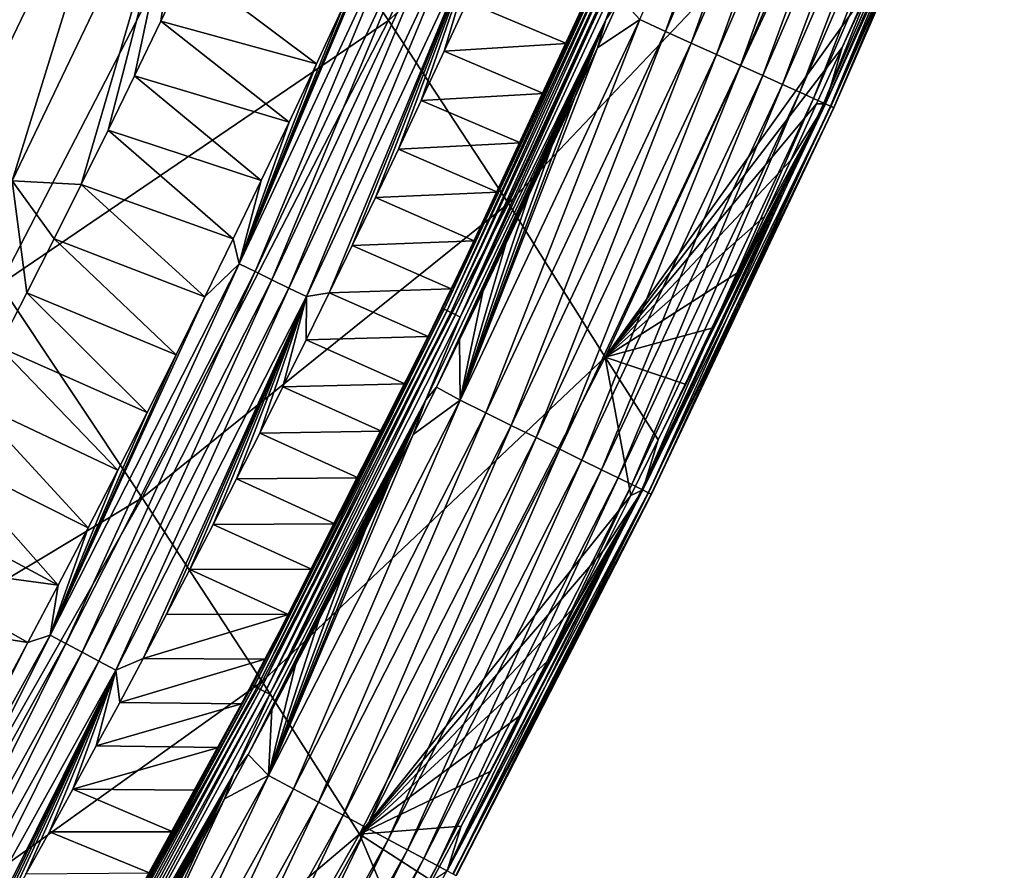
# Model space of a CAD drawing. Header units: millimetres. Extents: x -300 to 300, y -500 to 500.
# Tile 303 of 656: x 240 to 258, y -395 to -379. Entities that reach past the tile are written whole.
import ezdxf

# ---------------------------------------------------------------- set-up
doc = ezdxf.new("R2010")
doc.units = ezdxf.units.MM
doc.header["$LTSCALE"] = 81.481481
for name, color, linetype in [('19', 7, 'CONTINUOUS'), ('23', 7, 'CONTINUOUS'), ('26', 7, 'CONTINUOUS'), ('27', 7, 'CONTINUOUS'), ('29', 7, 'CONTINUOUS'), ('30', 7, 'CONTINUOUS'), ('32', 7, 'CONTINUOUS')]:
    doc.layers.add(name, color=color, linetype=linetype)

msp = doc.modelspace()

# ---------------------------------------------------------------- linework, layer by layer
at = {"layer": '19', "color": 7, "linetype": 'CONTINUOUS'}
for points in [[(246.689, -379.446, 20.221), (251.011, -370.194, 20.118), (244.055, -375.526, 24.767), (246.689, -379.446, 20.221)], [(246.689, -379.446, 20.221), (253.224, -373.568, 15.341), (251.011, -370.194, 20.118), (246.689, -379.446, 20.221)], [(236.493, -379.847, 29.207), (241.019, -371.085, 29.063), (233.101, -374.839, 33.277), (236.493, -379.847, 29.207)], [(236.493, -379.847, 29.207), (244.055, -375.526, 24.767), (241.019, -371.085, 29.063), (236.493, -379.847, 29.207)], [(248.907, -382.832, 15.418), (253.224, -373.568, 15.341), (246.689, -379.446, 20.221), (248.907, -382.832, 15.418)], [(248.907, -382.832, 15.418), (254.996, -376.413, 10.303), (253.224, -373.568, 15.341), (248.907, -382.832, 15.418)], [(239.508, -384.329, 24.891), (244.055, -375.526, 24.767), (236.493, -379.847, 29.207), (239.508, -384.329, 24.891)], [(239.508, -384.329, 24.891), (246.689, -379.446, 20.221), (244.055, -375.526, 24.767), (239.508, -384.329, 24.891)], [(250.694, -385.671, 10.353), (254.996, -376.413, 10.303), (248.907, -382.832, 15.418), (250.694, -385.671, 10.353)], [(254.996, -376.413, 10.303), (250.694, -385.671, 10.353), (255.543, -378.9, 6.771), (254.996, -376.413, 10.303)], [(255.543, -378.9, 6.771), (250.694, -385.671, 10.353), (255.075, -379.945, 6.776), (255.543, -378.9, 6.771)], [(242.132, -388.272, 20.323), (246.689, -379.446, 20.221), (239.508, -384.329, 24.891), (242.132, -388.272, 20.323)], [(242.132, -388.272, 20.323), (248.907, -382.832, 15.418), (246.689, -379.446, 20.221), (242.132, -388.272, 20.323)], [(255.075, -379.945, 6.776), (250.694, -385.671, 10.353), (254.603, -380.987, 6.782), (255.075, -379.945, 6.776)], [(254.603, -380.987, 6.782), (250.694, -385.671, 10.353), (254.126, -382.028, 6.787), (254.603, -380.987, 6.782)], [(254.126, -382.028, 6.787), (250.694, -385.671, 10.353), (253.645, -383.066, 6.793), (254.126, -382.028, 6.787)], [(244.35, -391.664, 15.496), (248.907, -382.832, 15.418), (242.132, -388.272, 20.323), (244.35, -391.664, 15.496)], [(244.35, -391.664, 15.496), (250.694, -385.671, 10.353), (248.907, -382.832, 15.418), (244.35, -391.664, 15.496)], [(253.645, -383.066, 6.793), (250.694, -385.671, 10.353), (253.159, -384.102, 6.798), (253.645, -383.066, 6.793)], [(253.159, -384.102, 6.798), (250.694, -385.671, 10.353), (252.668, -385.136, 6.803), (253.159, -384.102, 6.798)], [(234.724, -392.721, 25.016), (242.132, -388.272, 20.323), (239.508, -384.329, 24.891), (234.724, -392.721, 25.016)], [(252.668, -385.136, 6.803), (250.694, -385.671, 10.353), (252.172, -386.168, 6.809), (252.668, -385.136, 6.803)], [(246.15, -394.49, 10.403), (250.694, -385.671, 10.353), (244.35, -391.664, 15.496), (246.15, -394.49, 10.403)], [(250.694, -385.671, 10.353), (246.15, -394.49, 10.403), (251.167, -388.225, 6.819), (250.694, -385.671, 10.353)], [(252.172, -386.168, 6.809), (250.694, -385.671, 10.353), (251.672, -387.198, 6.814), (252.172, -386.168, 6.809)], [(251.672, -387.198, 6.814), (250.694, -385.671, 10.353), (251.167, -388.225, 6.819), (251.672, -387.198, 6.814)], [(237.334, -396.681, 20.427), (242.132, -388.272, 20.323), (234.724, -392.721, 25.016), (237.334, -396.681, 20.427)], [(237.334, -396.681, 20.427), (244.35, -391.664, 15.496), (242.132, -388.272, 20.323), (237.334, -396.681, 20.427)], [(251.167, -388.225, 6.819), (246.15, -394.49, 10.403), (250.657, -389.25, 6.824), (251.167, -388.225, 6.819)], [(250.657, -389.25, 6.824), (246.15, -394.49, 10.403), (250.141, -390.273, 6.829), (250.657, -389.25, 6.824)], [(250.141, -390.273, 6.829), (246.15, -394.49, 10.403), (249.621, -391.294, 6.833), (250.141, -390.273, 6.829)], [(249.621, -391.294, 6.833), (246.15, -394.49, 10.403), (249.096, -392.313, 6.838), (249.621, -391.294, 6.833)], [(239.551, -400.072, 15.575), (244.35, -391.664, 15.496), (237.334, -396.681, 20.427), (239.551, -400.072, 15.575)], [(239.551, -400.072, 15.575), (246.15, -394.49, 10.403), (244.35, -391.664, 15.496), (239.551, -400.072, 15.575)], [(249.096, -392.313, 6.838), (246.15, -394.49, 10.403), (248.566, -393.329, 6.843), (249.096, -392.313, 6.838)], [(248.566, -393.329, 6.843), (246.15, -394.49, 10.403), (248.03, -394.342, 6.847), (248.566, -393.329, 6.843)], [(248.03, -394.342, 6.847), (246.15, -394.49, 10.403), (247.49, -395.354, 6.851), (248.03, -394.342, 6.847)], [(241.361, -402.88, 10.453), (246.15, -394.49, 10.403), (239.551, -400.072, 15.575), (241.361, -402.88, 10.453)], [(246.15, -394.49, 10.403), (241.361, -402.88, 10.453), (246.944, -396.363, 6.856), (246.15, -394.49, 10.403)], [(247.49, -395.354, 6.851), (246.15, -394.49, 10.403), (246.944, -396.363, 6.856), (247.49, -395.354, 6.851)]]:
    msp.add_3dface(points, dxfattribs=at)
at = {"layer": '23', "color": 7, "linetype": 'CONTINUOUS'}
for points in [[(242.479, -379.46, 2.803), (242.961, -378.449, 2.801), (245.358, -380.246, 1.06), (242.479, -379.46, 2.803)], [(245.358, -380.246, 1.06), (242.961, -378.449, 2.801), (245.861, -379.164, 1.061), (245.358, -380.246, 1.06)], [(241.992, -380.469, 2.804), (242.479, -379.46, 2.803), (244.85, -381.326, 1.059), (241.992, -380.469, 2.804)], [(244.85, -381.326, 1.059), (242.479, -379.46, 2.803), (245.358, -380.246, 1.06), (244.85, -381.326, 1.059)], [(241.501, -381.476, 2.806), (241.992, -380.469, 2.804), (244.336, -382.404, 1.058), (241.501, -381.476, 2.806)], [(244.336, -382.404, 1.058), (241.992, -380.469, 2.804), (244.85, -381.326, 1.059), (244.336, -382.404, 1.058)], [(241.004, -382.48, 2.807), (241.501, -381.476, 2.806), (243.816, -383.48, 1.057), (241.004, -382.48, 2.807)], [(243.816, -383.48, 1.057), (241.501, -381.476, 2.806), (244.336, -382.404, 1.058), (243.816, -383.48, 1.057)], [(240.503, -383.483, 2.808), (241.004, -382.48, 2.807), (243.291, -384.554, 1.055), (240.503, -383.483, 2.808)], [(243.291, -384.554, 1.055), (241.004, -382.48, 2.807), (243.816, -383.48, 1.057), (243.291, -384.554, 1.055)], [(239.997, -384.484, 2.81), (240.503, -383.483, 2.808), (242.76, -385.625, 1.054), (239.997, -384.484, 2.81)], [(242.76, -385.625, 1.054), (240.503, -383.483, 2.808), (243.291, -384.554, 1.055), (242.76, -385.625, 1.054)], [(239.485, -385.482, 2.811), (239.997, -384.484, 2.81), (242.223, -386.694, 1.053), (239.485, -385.482, 2.811)], [(242.223, -386.694, 1.053), (239.997, -384.484, 2.81), (242.76, -385.625, 1.054), (242.223, -386.694, 1.053)], [(238.969, -386.479, 2.812), (239.485, -385.482, 2.811), (241.68, -387.761, 1.052), (238.969, -386.479, 2.812)], [(241.68, -387.761, 1.052), (239.485, -385.482, 2.811), (242.223, -386.694, 1.053), (241.68, -387.761, 1.052)], [(238.447, -387.473, 2.814), (238.969, -386.479, 2.812), (241.132, -388.825, 1.051), (238.447, -387.473, 2.814)], [(241.132, -388.825, 1.051), (238.969, -386.479, 2.812), (241.68, -387.761, 1.052), (241.132, -388.825, 1.051)], [(237.921, -388.465, 2.815), (238.447, -387.473, 2.814), (240.577, -389.886, 1.05), (237.921, -388.465, 2.815)], [(240.577, -389.886, 1.05), (238.447, -387.473, 2.814), (241.132, -388.825, 1.051), (240.577, -389.886, 1.05)], [(237.389, -389.455, 2.816), (237.921, -388.465, 2.815), (240.577, -389.886, 1.05), (237.389, -389.455, 2.816)], [(236.851, -390.443, 2.817), (237.389, -389.455, 2.816), (240.017, -390.944, 1.049), (236.851, -390.443, 2.817)], [(240.017, -390.944, 1.049), (237.389, -389.455, 2.816), (240.577, -389.886, 1.05), (240.017, -390.944, 1.049)], [(239.451, -392, 1.048), (236.851, -390.443, 2.817), (240.017, -390.944, 1.049), (239.451, -392, 1.048)]]:
    msp.add_3dface(points, dxfattribs=at)
at = {"layer": '26', "color": 7, "linetype": 'CONTINUOUS'}
for points in [[(240.146, -374.048, 6.364), (236.856, -380.922, 6.333), (239.304, -373.642, 7.445), (240.146, -374.048, 6.364)], [(240.146, -374.048, 6.364), (237.754, -381.388, 5.33), (236.856, -380.922, 6.333), (240.146, -374.048, 6.364)], [(241.057, -374.486, 5.351), (237.754, -381.388, 5.33), (240.146, -374.048, 6.364), (241.057, -374.486, 5.351)], [(241.057, -374.486, 5.351), (238.714, -381.885, 4.403), (237.754, -381.388, 5.33), (241.057, -374.486, 5.351)], [(242.033, -374.954, 4.413), (238.714, -381.885, 4.403), (241.057, -374.486, 5.351), (242.033, -374.954, 4.413)], [(242.033, -374.954, 4.413), (239.728, -382.409, 3.557), (238.714, -381.885, 4.403), (242.033, -374.954, 4.413)], [(243.064, -375.448, 3.556), (239.728, -382.409, 3.557), (242.033, -374.954, 4.413), (243.064, -375.448, 3.556)], [(243.064, -375.448, 3.556), (241.004, -382.48, 2.807), (239.728, -382.409, 3.557), (243.064, -375.448, 3.556)], [(241.501, -381.476, 2.806), (241.004, -382.48, 2.807), (243.064, -375.448, 3.556), (241.501, -381.476, 2.806)], [(241.992, -380.469, 2.804), (241.501, -381.476, 2.806), (243.064, -375.448, 3.556), (241.992, -380.469, 2.804)], [(242.479, -379.46, 2.803), (241.992, -380.469, 2.804), (243.064, -375.448, 3.556), (242.479, -379.46, 2.803)], [(242.961, -378.449, 2.801), (242.479, -379.46, 2.803), (243.064, -375.448, 3.556), (242.961, -378.449, 2.801)], [(239.997, -384.484, 2.81), (239.485, -385.482, 2.811), (239.728, -382.409, 3.557), (239.997, -384.484, 2.81)], [(241.004, -382.48, 2.807), (240.503, -383.483, 2.808), (239.728, -382.409, 3.557), (241.004, -382.48, 2.807)], [(240.503, -383.483, 2.808), (239.997, -384.484, 2.81), (239.728, -382.409, 3.557), (240.503, -383.483, 2.808)]]:
    msp.add_3dface(points, dxfattribs=at)
at = {"layer": '27', "color": 7, "linetype": 'CONTINUOUS'}
for points in [[(251.333, -379.431, 0.112), (254.435, -372.298, 0.111), (251.81, -379.647, 0.254), (251.333, -379.431, 0.112)], [(251.81, -379.647, 0.254), (254.435, -372.298, 0.111), (254.916, -372.499, 0.253), (251.81, -379.647, 0.254)], [(251.81, -379.647, 0.254), (254.916, -372.499, 0.253), (252.286, -379.863, 0.461), (251.81, -379.647, 0.254)], [(252.286, -379.863, 0.461), (254.916, -372.499, 0.253), (255.397, -372.701, 0.458), (252.286, -379.863, 0.461)], [(252.286, -379.863, 0.461), (255.397, -372.701, 0.458), (252.752, -380.074, 0.735), (252.286, -379.863, 0.461)], [(252.752, -380.074, 0.735), (255.397, -372.701, 0.458), (255.867, -372.897, 0.729), (252.752, -380.074, 0.735)], [(252.752, -380.074, 0.735), (255.867, -372.897, 0.729), (253.197, -380.276, 1.075), (252.752, -380.074, 0.735)], [(253.197, -380.276, 1.075), (255.867, -372.897, 0.729), (256.316, -373.085, 1.066), (253.197, -380.276, 1.075)], [(253.197, -380.276, 1.075), (256.316, -373.085, 1.066), (253.609, -380.462, 1.478), (253.197, -380.276, 1.075)], [(253.609, -380.462, 1.478), (256.316, -373.085, 1.066), (256.732, -373.259, 1.466), (253.609, -380.462, 1.478)], [(253.609, -380.462, 1.478), (256.732, -373.259, 1.466), (253.977, -380.629, 1.939), (253.609, -380.462, 1.478)], [(253.977, -380.629, 1.939), (256.732, -373.259, 1.466), (257.104, -373.415, 1.923), (253.977, -380.629, 1.939)], [(253.977, -380.629, 1.939), (257.104, -373.415, 1.923), (254.292, -380.771, 2.447), (253.977, -380.629, 1.939)], [(254.292, -380.771, 2.447), (257.104, -373.415, 1.923), (257.424, -373.549, 2.427), (254.292, -380.771, 2.447)], [(254.292, -380.771, 2.447), (257.424, -373.549, 2.427), (254.546, -380.887, 2.991), (254.292, -380.771, 2.447)], [(254.546, -380.887, 2.991), (257.424, -373.549, 2.427), (257.683, -373.657, 2.967), (254.546, -380.887, 2.991)], [(254.546, -380.887, 2.991), (257.683, -373.657, 2.967), (254.737, -380.973, 3.559), (254.546, -380.887, 2.991)], [(254.737, -380.973, 3.559), (257.683, -373.657, 2.967), (257.878, -373.739, 3.531), (254.737, -380.973, 3.559)], [(254.737, -380.973, 3.559), (257.878, -373.739, 3.531), (254.862, -381.03, 4.136), (254.737, -380.973, 3.559)], [(257.929, -373.76, 6.275), (255.075, -379.945, 6.776), (254.77, -380.988, 6.315), (257.929, -373.76, 6.275)], [(257.929, -373.76, 6.275), (254.77, -380.988, 6.315), (258.026, -373.801, 5.77), (257.929, -373.76, 6.275)], [(254.77, -380.988, 6.315), (254.87, -381.034, 5.809), (258.026, -373.801, 5.77), (254.77, -380.988, 6.315)], [(254.862, -381.03, 4.136), (257.878, -373.739, 3.531), (258.007, -373.793, 4.105), (254.862, -381.03, 4.136)], [(254.862, -381.03, 4.136), (258.007, -373.793, 4.105), (254.923, -381.057, 4.711), (254.862, -381.03, 4.136)], [(254.87, -381.034, 5.809), (258.076, -373.822, 5.235), (258.026, -373.801, 5.77), (254.87, -381.034, 5.809)], [(254.923, -381.057, 4.711), (258.007, -373.793, 4.105), (258.072, -373.82, 4.677), (254.923, -381.057, 4.711)], [(254.923, -381.057, 4.711), (258.072, -373.82, 4.677), (254.923, -381.058, 5.272), (254.923, -381.057, 4.711)], [(254.923, -381.058, 5.272), (258.072, -373.82, 4.677), (258.076, -373.822, 5.235), (254.923, -381.058, 5.272)], [(255.543, -378.9, 6.771), (255.075, -379.945, 6.776), (257.929, -373.76, 6.275), (255.543, -378.9, 6.771)], [(254.923, -381.058, 5.272), (258.076, -373.822, 5.235), (254.87, -381.034, 5.809), (254.923, -381.058, 5.272)], [(250.552, -379.949, 0.031), (250.971, -379.027, 0.031), (251.333, -379.431, 0.112), (250.552, -379.949, 0.031)], [(248.016, -386.468, 0.112), (250.552, -379.949, 0.031), (251.333, -379.431, 0.112), (248.016, -386.468, 0.112)], [(248.016, -386.468, 0.112), (251.333, -379.431, 0.112), (248.487, -386.699, 0.256), (248.016, -386.468, 0.112)], [(248.487, -386.699, 0.256), (251.333, -379.431, 0.112), (251.81, -379.647, 0.254), (248.487, -386.699, 0.256)], [(248.487, -386.699, 0.256), (251.81, -379.647, 0.254), (248.958, -386.931, 0.464), (248.487, -386.699, 0.256)], [(248.958, -386.931, 0.464), (251.81, -379.647, 0.254), (252.286, -379.863, 0.461), (248.958, -386.931, 0.464)], [(250.132, -380.862, 0.031), (250.552, -379.949, 0.031), (248.016, -386.468, 0.112), (250.132, -380.862, 0.031)], [(248.958, -386.931, 0.464), (252.286, -379.863, 0.461), (249.419, -387.157, 0.74), (248.958, -386.931, 0.464)], [(249.419, -387.157, 0.74), (252.286, -379.863, 0.461), (252.752, -380.074, 0.735), (249.419, -387.157, 0.74)], [(255.075, -379.945, 6.776), (254.603, -380.987, 6.782), (254.77, -380.988, 6.315), (255.075, -379.945, 6.776)], [(249.419, -387.157, 0.74), (252.752, -380.074, 0.735), (249.858, -387.373, 1.083), (249.419, -387.157, 0.74)], [(249.858, -387.373, 1.083), (252.752, -380.074, 0.735), (253.197, -380.276, 1.075), (249.858, -387.373, 1.083)], [(249.858, -387.373, 1.083), (253.197, -380.276, 1.075), (250.265, -387.573, 1.489), (249.858, -387.373, 1.083)], [(250.265, -387.573, 1.489), (253.197, -380.276, 1.075), (253.609, -380.462, 1.478), (250.265, -387.573, 1.489)], [(250.265, -387.573, 1.489), (253.609, -380.462, 1.478), (250.627, -387.752, 1.953), (250.265, -387.573, 1.489)], [(250.627, -387.752, 1.953), (253.609, -380.462, 1.478), (253.977, -380.629, 1.939), (250.627, -387.752, 1.953)], [(250.627, -387.752, 1.953), (253.977, -380.629, 1.939), (250.937, -387.904, 2.465), (250.627, -387.752, 1.953)], [(250.937, -387.904, 2.465), (253.977, -380.629, 1.939), (254.292, -380.771, 2.447), (250.937, -387.904, 2.465)], [(249.71, -381.772, 0.031), (250.132, -380.862, 0.031), (248.016, -386.468, 0.112), (249.71, -381.772, 0.031)], [(250.937, -387.904, 2.465), (254.292, -380.771, 2.447), (251.187, -388.027, 3.013), (250.937, -387.904, 2.465)], [(251.187, -388.027, 3.013), (254.292, -380.771, 2.447), (254.546, -380.887, 2.991), (251.187, -388.027, 3.013)], [(251.187, -388.027, 3.013), (254.546, -380.887, 2.991), (251.373, -388.118, 3.584), (251.187, -388.027, 3.013)], [(251.373, -388.118, 3.584), (254.546, -380.887, 2.991), (254.737, -380.973, 3.559), (251.373, -388.118, 3.584)], [(251.373, -388.118, 3.584), (254.737, -380.973, 3.559), (251.494, -388.177, 4.165), (251.373, -388.118, 3.584)], [(254.77, -380.988, 6.315), (251.672, -387.198, 6.814), (251.39, -388.126, 6.351), (254.77, -380.988, 6.315)], [(254.77, -380.988, 6.315), (251.39, -388.126, 6.351), (254.87, -381.034, 5.809), (254.77, -380.988, 6.315)], [(251.39, -388.126, 6.351), (251.492, -388.177, 5.844), (254.87, -381.034, 5.809), (251.39, -388.126, 6.351)], [(251.492, -388.177, 5.844), (254.923, -381.058, 5.272), (254.87, -381.034, 5.809), (251.492, -388.177, 5.844)], [(251.548, -388.204, 5.306), (254.923, -381.058, 5.272), (251.492, -388.177, 5.844), (251.548, -388.204, 5.306)], [(251.494, -388.177, 4.165), (254.737, -380.973, 3.559), (254.862, -381.03, 4.136), (251.494, -388.177, 4.165)], [(251.494, -388.177, 4.165), (254.862, -381.03, 4.136), (251.551, -388.206, 4.743), (251.494, -388.177, 4.165)], [(251.551, -388.206, 4.743), (254.923, -381.057, 4.711), (251.548, -388.204, 5.306), (251.551, -388.206, 4.743)], [(251.548, -388.204, 5.306), (254.923, -381.057, 4.711), (254.923, -381.058, 5.272), (251.548, -388.204, 5.306)], [(251.551, -388.206, 4.743), (254.862, -381.03, 4.136), (254.923, -381.057, 4.711), (251.551, -388.206, 4.743)], [(252.172, -386.168, 6.809), (251.672, -387.198, 6.814), (254.77, -380.988, 6.315), (252.172, -386.168, 6.809)], [(252.668, -385.136, 6.803), (252.172, -386.168, 6.809), (254.77, -380.988, 6.315), (252.668, -385.136, 6.803)], [(253.159, -384.102, 6.798), (252.668, -385.136, 6.803), (254.77, -380.988, 6.315), (253.159, -384.102, 6.798)], [(253.645, -383.066, 6.793), (253.159, -384.102, 6.798), (254.77, -380.988, 6.315), (253.645, -383.066, 6.793)], [(254.126, -382.028, 6.787), (253.645, -383.066, 6.793), (254.77, -380.988, 6.315), (254.126, -382.028, 6.787)], [(254.603, -380.987, 6.782), (254.126, -382.028, 6.787), (254.77, -380.988, 6.315), (254.603, -380.987, 6.782)], [(249.285, -382.676, 0.031), (249.71, -381.772, 0.031), (248.016, -386.468, 0.112), (249.285, -382.676, 0.031)], [(248.859, -383.574, 0.031), (249.285, -382.676, 0.031), (248.016, -386.468, 0.112), (248.859, -383.574, 0.031)], [(248.432, -384.465, 0.031), (248.859, -383.574, 0.031), (248.016, -386.468, 0.112), (248.432, -384.465, 0.031)], [(248.004, -385.35, 0.031), (248.432, -384.465, 0.031), (248.016, -386.468, 0.112), (248.004, -385.35, 0.031)], [(247.574, -386.228, 0.031), (248.004, -385.35, 0.031), (248.016, -386.468, 0.112), (247.574, -386.228, 0.031)], [(247.143, -387.1, 0.031), (247.574, -386.228, 0.031), (248.016, -386.468, 0.112), (247.143, -387.1, 0.031)], [(244.466, -393.402, 0.113), (247.143, -387.1, 0.031), (248.016, -386.468, 0.112), (244.466, -393.402, 0.113)], [(244.466, -393.402, 0.113), (248.016, -386.468, 0.112), (244.93, -393.649, 0.257), (244.466, -393.402, 0.113)], [(244.93, -393.649, 0.257), (248.016, -386.468, 0.112), (248.487, -386.699, 0.256), (244.93, -393.649, 0.257)], [(244.93, -393.649, 0.257), (248.487, -386.699, 0.256), (245.395, -393.898, 0.467), (244.93, -393.649, 0.257)], [(245.395, -393.898, 0.467), (248.487, -386.699, 0.256), (248.958, -386.931, 0.464), (245.395, -393.898, 0.467)], [(245.395, -393.898, 0.467), (248.958, -386.931, 0.464), (245.849, -394.14, 0.745), (245.395, -393.898, 0.467)], [(245.849, -394.14, 0.745), (248.958, -386.931, 0.464), (249.419, -387.157, 0.74), (245.849, -394.14, 0.745)], [(246.711, -387.965, 0.031), (247.143, -387.1, 0.031), (244.466, -393.402, 0.113), (246.711, -387.965, 0.031)], [(245.849, -394.14, 0.745), (249.419, -387.157, 0.74), (246.282, -394.371, 1.09), (245.849, -394.14, 0.745)], [(246.282, -394.371, 1.09), (249.419, -387.157, 0.74), (249.858, -387.373, 1.083), (246.282, -394.371, 1.09)], [(251.672, -387.198, 6.814), (251.167, -388.225, 6.819), (251.39, -388.126, 6.351), (251.672, -387.198, 6.814)], [(246.282, -394.371, 1.09), (249.858, -387.373, 1.083), (246.682, -394.585, 1.499), (246.282, -394.371, 1.09)], [(246.682, -394.585, 1.499), (249.858, -387.373, 1.083), (250.265, -387.573, 1.489), (246.682, -394.585, 1.499)], [(246.682, -394.585, 1.499), (250.265, -387.573, 1.489), (247.039, -394.776, 1.966), (246.682, -394.585, 1.499)], [(247.039, -394.776, 1.966), (250.265, -387.573, 1.489), (250.627, -387.752, 1.953), (247.039, -394.776, 1.966)], [(247.039, -394.776, 1.966), (250.627, -387.752, 1.953), (247.343, -394.938, 2.481), (247.039, -394.776, 1.966)], [(247.343, -394.938, 2.481), (250.627, -387.752, 1.953), (250.937, -387.904, 2.465), (247.343, -394.938, 2.481)], [(246.277, -388.824, 0.031), (246.711, -387.965, 0.031), (244.466, -393.402, 0.113), (246.277, -388.824, 0.031)], [(247.343, -394.938, 2.481), (250.937, -387.904, 2.465), (247.588, -395.069, 3.033), (247.343, -394.938, 2.481)], [(247.588, -395.069, 3.033), (250.937, -387.904, 2.465), (251.187, -388.027, 3.013), (247.588, -395.069, 3.033)], [(247.588, -395.069, 3.033), (251.187, -388.027, 3.013), (247.769, -395.166, 3.607), (247.588, -395.069, 3.033)], [(247.769, -395.166, 3.607), (251.187, -388.027, 3.013), (251.373, -388.118, 3.584), (247.769, -395.166, 3.607)], [(247.769, -395.166, 3.607), (251.373, -388.118, 3.584), (247.885, -395.228, 4.191), (247.769, -395.166, 3.607)], [(251.39, -388.126, 6.351), (248.03, -394.342, 6.847), (247.771, -395.167, 6.383), (251.39, -388.126, 6.351)], [(251.39, -388.126, 6.351), (247.771, -395.167, 6.383), (251.492, -388.177, 5.844), (251.39, -388.126, 6.351)], [(247.771, -395.167, 6.383), (247.875, -395.223, 5.876), (251.492, -388.177, 5.844), (247.771, -395.167, 6.383)], [(247.875, -395.223, 5.876), (251.548, -388.204, 5.306), (251.492, -388.177, 5.844), (247.875, -395.223, 5.876)], [(247.934, -395.254, 5.336), (251.548, -388.204, 5.306), (247.875, -395.223, 5.876), (247.934, -395.254, 5.336)], [(247.885, -395.228, 4.191), (251.373, -388.118, 3.584), (251.494, -388.177, 4.165), (247.885, -395.228, 4.191)], [(247.885, -395.228, 4.191), (251.494, -388.177, 4.165), (247.939, -395.257, 4.771), (247.885, -395.228, 4.191)], [(247.934, -395.254, 5.336), (251.551, -388.206, 4.743), (251.548, -388.204, 5.306), (247.934, -395.254, 5.336)], [(247.939, -395.257, 4.771), (251.551, -388.206, 4.743), (247.934, -395.254, 5.336), (247.939, -395.257, 4.771)], [(247.939, -395.257, 4.771), (251.494, -388.177, 4.165), (251.551, -388.206, 4.743), (247.939, -395.257, 4.771)], [(248.566, -393.329, 6.843), (248.03, -394.342, 6.847), (251.39, -388.126, 6.351), (248.566, -393.329, 6.843)], [(249.096, -392.313, 6.838), (248.566, -393.329, 6.843), (251.39, -388.126, 6.351), (249.096, -392.313, 6.838)], [(249.621, -391.294, 6.833), (249.096, -392.313, 6.838), (251.39, -388.126, 6.351), (249.621, -391.294, 6.833)], [(250.141, -390.273, 6.829), (249.621, -391.294, 6.833), (251.39, -388.126, 6.351), (250.141, -390.273, 6.829)], [(250.657, -389.25, 6.824), (250.141, -390.273, 6.829), (251.39, -388.126, 6.351), (250.657, -389.25, 6.824)], [(251.167, -388.225, 6.819), (250.657, -389.25, 6.824), (251.39, -388.126, 6.351), (251.167, -388.225, 6.819)], [(245.843, -389.676, 0.03), (246.277, -388.824, 0.031), (244.466, -393.402, 0.113), (245.843, -389.676, 0.03)], [(245.407, -390.522, 0.03), (245.843, -389.676, 0.03), (244.466, -393.402, 0.113), (245.407, -390.522, 0.03)], [(244.971, -391.361, 0.03), (245.407, -390.522, 0.03), (244.466, -393.402, 0.113), (244.971, -391.361, 0.03)], [(244.533, -392.193, 0.03), (244.971, -391.361, 0.03), (244.466, -393.402, 0.113), (244.533, -392.193, 0.03)], [(244.095, -393.019, 0.03), (244.533, -392.193, 0.03), (244.466, -393.402, 0.113), (244.095, -393.019, 0.03)], [(243.656, -393.838, 0.03), (244.095, -393.019, 0.03), (244.466, -393.402, 0.113), (243.656, -393.838, 0.03)], [(240.662, -400.229, 0.114), (243.656, -393.838, 0.03), (244.466, -393.402, 0.113), (240.662, -400.229, 0.114)], [(240.662, -400.229, 0.114), (244.466, -393.402, 0.113), (241.119, -400.495, 0.259), (240.662, -400.229, 0.114)], [(241.119, -400.495, 0.259), (244.466, -393.402, 0.113), (244.93, -393.649, 0.257), (241.119, -400.495, 0.259)], [(241.119, -400.495, 0.259), (244.93, -393.649, 0.257), (241.575, -400.76, 0.469), (241.119, -400.495, 0.259)], [(241.575, -400.76, 0.469), (244.93, -393.649, 0.257), (245.395, -393.898, 0.467), (241.575, -400.76, 0.469)], [(243.215, -394.653, 0.03), (243.656, -393.838, 0.03), (240.662, -400.229, 0.114), (243.215, -394.653, 0.03)], [(241.575, -400.76, 0.469), (245.395, -393.898, 0.467), (242.021, -401.02, 0.748), (241.575, -400.76, 0.469)], [(242.021, -401.02, 0.748), (245.395, -393.898, 0.467), (245.849, -394.14, 0.745), (242.021, -401.02, 0.748)], [(242.021, -401.02, 0.748), (245.849, -394.14, 0.745), (242.446, -401.267, 1.095), (242.021, -401.02, 0.748)], [(242.446, -401.267, 1.095), (245.849, -394.14, 0.745), (246.282, -394.371, 1.09), (242.446, -401.267, 1.095)], [(242.446, -401.267, 1.095), (246.282, -394.371, 1.09), (242.839, -401.495, 1.507), (242.446, -401.267, 1.095)], [(242.839, -401.495, 1.507), (246.282, -394.371, 1.09), (246.682, -394.585, 1.499), (242.839, -401.495, 1.507)], [(248.03, -394.342, 6.847), (247.49, -395.354, 6.851), (247.771, -395.167, 6.383), (248.03, -394.342, 6.847)], [(242.773, -395.46, 0.03), (243.215, -394.653, 0.03), (240.662, -400.229, 0.114), (242.773, -395.46, 0.03)], [(242.839, -401.495, 1.507), (246.682, -394.585, 1.499), (243.189, -401.699, 1.977), (242.839, -401.495, 1.507)], [(243.189, -401.699, 1.977), (246.682, -394.585, 1.499), (247.039, -394.776, 1.966), (243.189, -401.699, 1.977)], [(243.189, -401.699, 1.977), (247.039, -394.776, 1.966), (243.487, -401.872, 2.495), (243.189, -401.699, 1.977)], [(243.487, -401.872, 2.495), (247.039, -394.776, 1.966), (247.343, -394.938, 2.481), (243.487, -401.872, 2.495)], [(243.487, -401.872, 2.495), (247.343, -394.938, 2.481), (243.726, -402.011, 3.049), (243.487, -401.872, 2.495)], [(243.726, -402.011, 3.049), (247.343, -394.938, 2.481), (247.588, -395.069, 3.033), (243.726, -402.011, 3.049)], [(243.726, -402.011, 3.049), (247.588, -395.069, 3.033), (243.902, -402.114, 3.627), (243.726, -402.011, 3.049)], [(243.902, -402.114, 3.627), (247.588, -395.069, 3.033), (247.769, -395.166, 3.607), (243.902, -402.114, 3.627)]]:
    msp.add_3dface(points, dxfattribs=at)
at = {"layer": '29', "color": 7, "linetype": 'CONTINUOUS'}
for points in [[(247.719, -380.015, 0.5), (248.141, -379.099, 0.5), (249.977, -379.873, 0.5), (247.719, -380.015, 0.5)], [(249.977, -379.873, 0.5), (248.141, -379.099, 0.5), (250.399, -378.946, 0.5), (249.977, -379.873, 0.5)], [(249.553, -380.795, 0.5), (247.719, -380.015, 0.5), (249.977, -379.873, 0.5), (249.553, -380.795, 0.5)], [(247.295, -380.923, 0.5), (247.719, -380.015, 0.5), (249.553, -380.795, 0.5), (247.295, -380.923, 0.5)], [(249.128, -381.708, 0.5), (247.295, -380.923, 0.5), (249.553, -380.795, 0.5), (249.128, -381.708, 0.5)], [(246.871, -381.824, 0.5), (247.295, -380.923, 0.5), (249.128, -381.708, 0.5), (246.871, -381.824, 0.5)], [(246.445, -382.717, 0.5), (246.871, -381.824, 0.5), (248.701, -382.618, 0.5), (246.445, -382.717, 0.5)], [(248.701, -382.618, 0.5), (246.871, -381.824, 0.5), (249.128, -381.708, 0.5), (248.701, -382.618, 0.5)], [(246.019, -383.603, 0.5), (246.445, -382.717, 0.5), (248.274, -383.517, 0.5), (246.019, -383.603, 0.5)], [(248.274, -383.517, 0.5), (246.445, -382.717, 0.5), (248.701, -382.618, 0.5), (248.274, -383.517, 0.5)], [(245.592, -384.482, 0.5), (246.019, -383.603, 0.5), (247.846, -384.407, 0.5), (245.592, -384.482, 0.5)], [(247.846, -384.407, 0.5), (246.019, -383.603, 0.5), (248.274, -383.517, 0.5), (247.846, -384.407, 0.5)], [(245.164, -385.353, 0.5), (245.592, -384.482, 0.5), (247.419, -385.289, 0.5), (245.164, -385.353, 0.5)], [(247.419, -385.289, 0.5), (245.592, -384.482, 0.5), (247.846, -384.407, 0.5), (247.419, -385.289, 0.5)], [(246.989, -386.166, 0.5), (245.164, -385.353, 0.5), (247.419, -385.289, 0.5), (246.989, -386.166, 0.5)], [(244.735, -386.217, 0.5), (245.164, -385.353, 0.5), (246.989, -386.166, 0.5), (244.735, -386.217, 0.5)], [(246.558, -387.037, 0.5), (244.735, -386.217, 0.5), (246.989, -386.166, 0.5), (246.558, -387.037, 0.5)], [(244.306, -387.073, 0.5), (244.735, -386.217, 0.5), (246.558, -387.037, 0.5), (244.306, -387.073, 0.5)], [(243.876, -387.922, 0.5), (244.306, -387.073, 0.5), (246.126, -387.9, 0.5), (243.876, -387.922, 0.5)], [(246.126, -387.9, 0.5), (244.306, -387.073, 0.5), (246.558, -387.037, 0.5), (246.126, -387.9, 0.5)], [(243.445, -388.764, 0.5), (243.876, -387.922, 0.5), (245.696, -388.751, 0.5), (243.445, -388.764, 0.5)], [(245.696, -388.751, 0.5), (243.876, -387.922, 0.5), (246.126, -387.9, 0.5), (245.696, -388.751, 0.5)], [(245.267, -389.592, 0.5), (243.445, -388.764, 0.5), (245.696, -388.751, 0.5), (245.267, -389.592, 0.5)], [(243.014, -389.598, 0.5), (243.445, -388.764, 0.5), (245.267, -389.592, 0.5), (243.014, -389.598, 0.5)], [(242.582, -390.424, 0.5), (243.014, -389.598, 0.5), (244.837, -390.425, 0.5), (242.582, -390.424, 0.5)], [(244.837, -390.425, 0.5), (243.014, -389.598, 0.5), (245.267, -389.592, 0.5), (244.837, -390.425, 0.5)], [(242.15, -391.243, 0.5), (242.582, -390.424, 0.5), (244.837, -390.425, 0.5), (242.15, -391.243, 0.5)], [(244.404, -391.256, 0.5), (242.15, -391.243, 0.5), (244.837, -390.425, 0.5), (244.404, -391.256, 0.5)], [(241.718, -392.053, 0.5), (242.15, -391.243, 0.5), (244.404, -391.256, 0.5), (241.718, -392.053, 0.5)], [(243.97, -392.081, 0.5), (241.718, -392.053, 0.5), (244.404, -391.256, 0.5), (243.97, -392.081, 0.5)], [(241.285, -392.857, 0.5), (241.718, -392.053, 0.5), (243.97, -392.081, 0.5), (241.285, -392.857, 0.5)], [(243.542, -392.887, 0.5), (241.285, -392.857, 0.5), (243.97, -392.081, 0.5), (243.542, -392.887, 0.5)], [(240.852, -393.655, 0.5), (241.285, -392.857, 0.5), (243.542, -392.887, 0.5), (240.852, -393.655, 0.5)], [(243.12, -393.674, 0.5), (240.852, -393.655, 0.5), (243.542, -392.887, 0.5), (243.12, -393.674, 0.5)], [(240.417, -394.446, 0.5), (240.852, -393.655, 0.5), (242.702, -394.446, 0.5), (240.417, -394.446, 0.5)], [(242.702, -394.446, 0.5), (240.852, -393.655, 0.5), (243.12, -393.674, 0.5), (242.702, -394.446, 0.5)], [(239.982, -395.23, 0.5), (240.417, -394.446, 0.5), (242.283, -395.211, 0.5), (239.982, -395.23, 0.5)], [(242.283, -395.211, 0.5), (240.417, -394.446, 0.5), (242.702, -394.446, 0.5), (242.283, -395.211, 0.5)]]:
    msp.add_3dface(points, dxfattribs=at)
at = {"layer": '30', "color": 7, "linetype": 'CONTINUOUS'}
for points in [[(250.971, -379.027, 0.031), (250.706, -379.432, 0.028), (253.814, -372.316, 0.028), (250.971, -379.027, 0.031)], [(250.706, -379.432, 0.028), (251.311, -377.844, 0.042), (253.814, -372.316, 0.028), (250.706, -379.432, 0.028)], [(247.688, -384.769, 0.404), (250.816, -378.021, 0.5), (250.977, -377.696, 0.404), (247.688, -384.769, 0.404)], [(247.688, -384.769, 0.404), (250.977, -377.696, 0.404), (247.72, -384.785, 0.307), (247.688, -384.769, 0.404)], [(247.72, -384.785, 0.307), (250.977, -377.696, 0.404), (251.01, -377.71, 0.307), (247.72, -384.785, 0.307)], [(247.72, -384.785, 0.307), (251.01, -377.71, 0.307), (247.772, -384.81, 0.216), (247.72, -384.785, 0.307)], [(247.772, -384.81, 0.216), (251.01, -377.71, 0.307), (251.063, -377.734, 0.216), (247.772, -384.81, 0.216)], [(247.772, -384.81, 0.216), (251.063, -377.734, 0.216), (247.842, -384.844, 0.138), (247.772, -384.81, 0.216)], [(247.842, -384.844, 0.138), (251.063, -377.734, 0.216), (251.134, -377.765, 0.138), (247.842, -384.844, 0.138)], [(247.842, -384.844, 0.138), (251.134, -377.765, 0.138), (247.926, -384.884, 0.079), (247.842, -384.844, 0.138)], [(247.926, -384.884, 0.079), (251.134, -377.765, 0.138), (251.219, -377.803, 0.079), (247.926, -384.884, 0.079)], [(247.926, -384.884, 0.079), (251.219, -377.803, 0.079), (248.016, -384.928, 0.042), (247.926, -384.884, 0.079)], [(248.016, -384.928, 0.042), (251.219, -377.803, 0.079), (251.311, -377.844, 0.042), (248.016, -384.928, 0.042)], [(248.016, -384.928, 0.042), (251.311, -377.844, 0.042), (250.706, -379.432, 0.028), (248.016, -384.928, 0.042)], [(250.399, -378.946, 0.5), (250.816, -378.021, 0.5), (247.688, -384.769, 0.404), (250.399, -378.946, 0.5)], [(249.977, -379.873, 0.5), (250.399, -378.946, 0.5), (247.688, -384.769, 0.404), (249.977, -379.873, 0.5)], [(250.971, -379.027, 0.031), (250.552, -379.949, 0.031), (250.706, -379.432, 0.028), (250.971, -379.027, 0.031)], [(247.574, -386.228, 0.031), (247.381, -386.458, 0.028), (250.706, -379.432, 0.028), (247.574, -386.228, 0.031)], [(247.381, -386.458, 0.028), (248.016, -384.928, 0.042), (250.706, -379.432, 0.028), (247.381, -386.458, 0.028)], [(248.004, -385.35, 0.031), (247.574, -386.228, 0.031), (250.706, -379.432, 0.028), (248.004, -385.35, 0.031)], [(248.432, -384.465, 0.031), (248.004, -385.35, 0.031), (250.706, -379.432, 0.028), (248.432, -384.465, 0.031)], [(248.859, -383.574, 0.031), (248.432, -384.465, 0.031), (250.706, -379.432, 0.028), (248.859, -383.574, 0.031)], [(249.285, -382.676, 0.031), (248.859, -383.574, 0.031), (250.706, -379.432, 0.028), (249.285, -382.676, 0.031)], [(249.71, -381.772, 0.031), (249.285, -382.676, 0.031), (250.706, -379.432, 0.028), (249.71, -381.772, 0.031)], [(250.132, -380.862, 0.031), (249.71, -381.772, 0.031), (250.706, -379.432, 0.028), (250.132, -380.862, 0.031)], [(250.552, -379.949, 0.031), (250.132, -380.862, 0.031), (250.706, -379.432, 0.028), (250.552, -379.949, 0.031)], [(249.553, -380.795, 0.5), (249.977, -379.873, 0.5), (247.688, -384.769, 0.404), (249.553, -380.795, 0.5)], [(249.128, -381.708, 0.5), (249.553, -380.795, 0.5), (247.688, -384.769, 0.404), (249.128, -381.708, 0.5)], [(248.701, -382.618, 0.5), (249.128, -381.708, 0.5), (247.688, -384.769, 0.404), (248.701, -382.618, 0.5)], [(248.274, -383.517, 0.5), (248.701, -382.618, 0.5), (247.688, -384.769, 0.404), (248.274, -383.517, 0.5)], [(247.846, -384.407, 0.5), (248.274, -383.517, 0.5), (247.688, -384.769, 0.404), (247.846, -384.407, 0.5)], [(247.419, -385.289, 0.5), (247.846, -384.407, 0.5), (247.688, -384.769, 0.404), (247.419, -385.289, 0.5)], [(244.171, -391.733, 0.404), (247.419, -385.289, 0.5), (247.688, -384.769, 0.404), (244.171, -391.733, 0.404)], [(244.171, -391.733, 0.404), (247.688, -384.769, 0.404), (244.202, -391.75, 0.307), (244.171, -391.733, 0.404)], [(244.202, -391.75, 0.307), (247.688, -384.769, 0.404), (247.72, -384.785, 0.307), (244.202, -391.75, 0.307)], [(244.202, -391.75, 0.307), (247.72, -384.785, 0.307), (244.253, -391.777, 0.216), (244.202, -391.75, 0.307)], [(244.253, -391.777, 0.216), (247.72, -384.785, 0.307), (247.772, -384.81, 0.216), (244.253, -391.777, 0.216)], [(244.253, -391.777, 0.216), (247.772, -384.81, 0.216), (244.322, -391.813, 0.138), (244.253, -391.777, 0.216)], [(244.322, -391.813, 0.138), (247.772, -384.81, 0.216), (247.842, -384.844, 0.138), (244.322, -391.813, 0.138)], [(244.322, -391.813, 0.138), (247.842, -384.844, 0.138), (244.405, -391.856, 0.079), (244.322, -391.813, 0.138)], [(244.405, -391.856, 0.079), (247.842, -384.844, 0.138), (247.926, -384.884, 0.079), (244.405, -391.856, 0.079)], [(244.405, -391.856, 0.079), (247.926, -384.884, 0.079), (244.494, -391.903, 0.042), (244.405, -391.856, 0.079)], [(244.494, -391.903, 0.042), (247.926, -384.884, 0.079), (248.016, -384.928, 0.042), (244.494, -391.903, 0.042)], [(244.494, -391.903, 0.042), (248.016, -384.928, 0.042), (247.381, -386.458, 0.028), (244.494, -391.903, 0.042)], [(246.989, -386.166, 0.5), (247.419, -385.289, 0.5), (244.171, -391.733, 0.404), (246.989, -386.166, 0.5)], [(246.558, -387.037, 0.5), (246.989, -386.166, 0.5), (244.171, -391.733, 0.404), (246.558, -387.037, 0.5)], [(247.574, -386.228, 0.031), (247.143, -387.1, 0.031), (247.381, -386.458, 0.028), (247.574, -386.228, 0.031)], [(244.095, -393.019, 0.03), (243.829, -393.369, 0.028), (247.381, -386.458, 0.028), (244.095, -393.019, 0.03)], [(243.829, -393.369, 0.028), (244.494, -391.903, 0.042), (247.381, -386.458, 0.028), (243.829, -393.369, 0.028)], [(244.533, -392.193, 0.03), (244.095, -393.019, 0.03), (247.381, -386.458, 0.028), (244.533, -392.193, 0.03)], [(244.971, -391.361, 0.03), (244.533, -392.193, 0.03), (247.381, -386.458, 0.028), (244.971, -391.361, 0.03)], [(245.407, -390.522, 0.03), (244.971, -391.361, 0.03), (247.381, -386.458, 0.028), (245.407, -390.522, 0.03)], [(245.843, -389.676, 0.03), (245.407, -390.522, 0.03), (247.381, -386.458, 0.028), (245.843, -389.676, 0.03)], [(246.277, -388.824, 0.031), (245.843, -389.676, 0.03), (247.381, -386.458, 0.028), (246.277, -388.824, 0.031)], [(246.711, -387.965, 0.031), (246.277, -388.824, 0.031), (247.381, -386.458, 0.028), (246.711, -387.965, 0.031)], [(247.143, -387.1, 0.031), (246.711, -387.965, 0.031), (247.381, -386.458, 0.028), (247.143, -387.1, 0.031)], [(246.126, -387.9, 0.5), (246.558, -387.037, 0.5), (244.171, -391.733, 0.404), (246.126, -387.9, 0.5)], [(245.696, -388.751, 0.5), (246.126, -387.9, 0.5), (244.171, -391.733, 0.404), (245.696, -388.751, 0.5)], [(245.267, -389.592, 0.5), (245.696, -388.751, 0.5), (244.171, -391.733, 0.404), (245.267, -389.592, 0.5)], [(244.837, -390.425, 0.5), (245.267, -389.592, 0.5), (244.171, -391.733, 0.404), (244.837, -390.425, 0.5)], [(244.404, -391.256, 0.5), (244.837, -390.425, 0.5), (244.171, -391.733, 0.404), (244.404, -391.256, 0.5)], [(243.97, -392.081, 0.5), (244.404, -391.256, 0.5), (244.171, -391.733, 0.404), (243.97, -392.081, 0.5)], [(240.42, -398.56, 0.404), (243.97, -392.081, 0.5), (244.171, -391.733, 0.404), (240.42, -398.56, 0.404)], [(240.42, -398.56, 0.404), (244.171, -391.733, 0.404), (240.451, -398.578, 0.307), (240.42, -398.56, 0.404)], [(240.451, -398.578, 0.307), (244.171, -391.733, 0.404), (244.202, -391.75, 0.307), (240.451, -398.578, 0.307)], [(240.451, -398.578, 0.307), (244.202, -391.75, 0.307), (240.501, -398.607, 0.216), (240.451, -398.578, 0.307)], [(240.501, -398.607, 0.216), (244.202, -391.75, 0.307), (244.253, -391.777, 0.216), (240.501, -398.607, 0.216)], [(240.501, -398.607, 0.216), (244.253, -391.777, 0.216), (240.569, -398.646, 0.138), (240.501, -398.607, 0.216)], [(240.569, -398.646, 0.138), (244.253, -391.777, 0.216), (244.322, -391.813, 0.138), (240.569, -398.646, 0.138)], [(240.569, -398.646, 0.138), (244.322, -391.813, 0.138), (240.649, -398.692, 0.079), (240.569, -398.646, 0.138)], [(240.649, -398.692, 0.079), (244.322, -391.813, 0.138), (244.405, -391.856, 0.079), (240.649, -398.692, 0.079)], [(240.649, -398.692, 0.079), (244.405, -391.856, 0.079), (240.737, -398.742, 0.042), (240.649, -398.692, 0.079)], [(240.737, -398.742, 0.042), (244.405, -391.856, 0.079), (244.494, -391.903, 0.042), (240.737, -398.742, 0.042)], [(240.737, -398.742, 0.042), (244.494, -391.903, 0.042), (243.829, -393.369, 0.028), (240.737, -398.742, 0.042)], [(243.542, -392.887, 0.5), (243.97, -392.081, 0.5), (240.42, -398.56, 0.404), (243.542, -392.887, 0.5)], [(243.12, -393.674, 0.5), (243.542, -392.887, 0.5), (240.42, -398.56, 0.404), (243.12, -393.674, 0.5)], [(244.095, -393.019, 0.03), (243.656, -393.838, 0.03), (243.829, -393.369, 0.028), (244.095, -393.019, 0.03)], [(240.111, -400.163, 0.03), (240.044, -400.143, 0.028), (243.829, -393.369, 0.028), (240.111, -400.163, 0.03)], [(240.044, -400.143, 0.028), (240.737, -398.742, 0.042), (243.829, -393.369, 0.028), (240.044, -400.143, 0.028)], [(240.557, -399.394, 0.03), (240.111, -400.163, 0.03), (243.829, -393.369, 0.028), (240.557, -399.394, 0.03)], [(241.002, -398.62, 0.03), (240.557, -399.394, 0.03), (243.829, -393.369, 0.028), (241.002, -398.62, 0.03)], [(241.446, -397.84, 0.03), (241.002, -398.62, 0.03), (243.829, -393.369, 0.028), (241.446, -397.84, 0.03)], [(241.889, -397.053, 0.03), (241.446, -397.84, 0.03), (243.829, -393.369, 0.028), (241.889, -397.053, 0.03)], [(242.331, -396.26, 0.03), (241.889, -397.053, 0.03), (243.829, -393.369, 0.028), (242.331, -396.26, 0.03)], [(242.773, -395.46, 0.03), (242.331, -396.26, 0.03), (243.829, -393.369, 0.028), (242.773, -395.46, 0.03)], [(243.215, -394.653, 0.03), (242.773, -395.46, 0.03), (243.829, -393.369, 0.028), (243.215, -394.653, 0.03)], [(243.656, -393.838, 0.03), (243.215, -394.653, 0.03), (243.829, -393.369, 0.028), (243.656, -393.838, 0.03)], [(242.702, -394.446, 0.5), (243.12, -393.674, 0.5), (240.42, -398.56, 0.404), (242.702, -394.446, 0.5)], [(242.283, -395.211, 0.5), (242.702, -394.446, 0.5), (240.42, -398.56, 0.404), (242.283, -395.211, 0.5)]]:
    msp.add_3dface(points, dxfattribs=at)
at = {"layer": '32', "color": 7, "linetype": 'CONTINUOUS'}
for points in [[(243.926, -383.942, 0.895), (246.849, -376.995, 1.064), (247.19, -376.975, 0.901), (243.926, -383.942, 0.895)], [(243.926, -383.942, 0.895), (247.19, -376.975, 0.901), (244.224, -384.088, 0.754), (243.926, -383.942, 0.895)], [(246.358, -378.08, 1.063), (246.849, -376.995, 1.064), (243.926, -383.942, 0.895), (246.358, -378.08, 1.063)], [(244.224, -384.088, 0.754), (247.19, -376.975, 0.901), (247.493, -377.112, 0.758), (244.224, -384.088, 0.754)], [(244.224, -384.088, 0.754), (247.493, -377.112, 0.758), (244.532, -384.239, 0.643), (244.224, -384.088, 0.754)], [(244.532, -384.239, 0.643), (247.493, -377.112, 0.758), (247.809, -377.255, 0.645), (244.532, -384.239, 0.643)], [(244.532, -384.239, 0.643), (247.809, -377.255, 0.645), (244.848, -384.394, 0.563), (244.532, -384.239, 0.643)], [(244.848, -384.394, 0.563), (247.809, -377.255, 0.645), (248.132, -377.401, 0.564), (244.848, -384.394, 0.563)], [(244.848, -384.394, 0.563), (248.132, -377.401, 0.564), (245.169, -384.551, 0.515), (244.848, -384.394, 0.563)], [(245.169, -384.551, 0.515), (248.132, -377.401, 0.564), (248.46, -377.549, 0.516), (245.169, -384.551, 0.515)], [(245.592, -384.482, 0.5), (245.169, -384.551, 0.515), (248.46, -377.549, 0.516), (245.592, -384.482, 0.5)], [(246.019, -383.603, 0.5), (245.592, -384.482, 0.5), (248.46, -377.549, 0.516), (246.019, -383.603, 0.5)], [(246.445, -382.717, 0.5), (246.019, -383.603, 0.5), (248.46, -377.549, 0.516), (246.445, -382.717, 0.5)], [(246.871, -381.824, 0.5), (246.445, -382.717, 0.5), (248.46, -377.549, 0.516), (246.871, -381.824, 0.5)], [(247.295, -380.923, 0.5), (246.871, -381.824, 0.5), (248.46, -377.549, 0.516), (247.295, -380.923, 0.5)], [(247.719, -380.015, 0.5), (247.295, -380.923, 0.5), (248.46, -377.549, 0.516), (247.719, -380.015, 0.5)], [(248.141, -379.099, 0.5), (247.719, -380.015, 0.5), (248.46, -377.549, 0.516), (248.141, -379.099, 0.5)], [(245.861, -379.164, 1.061), (246.358, -378.08, 1.063), (243.926, -383.942, 0.895), (245.861, -379.164, 1.061)], [(245.358, -380.246, 1.06), (245.861, -379.164, 1.061), (243.926, -383.942, 0.895), (245.358, -380.246, 1.06)], [(244.85, -381.326, 1.059), (245.358, -380.246, 1.06), (243.926, -383.942, 0.895), (244.85, -381.326, 1.059)], [(244.336, -382.404, 1.058), (244.85, -381.326, 1.059), (243.926, -383.942, 0.895), (244.336, -382.404, 1.058)], [(243.816, -383.48, 1.057), (244.336, -382.404, 1.058), (243.926, -383.942, 0.895), (243.816, -383.48, 1.057)], [(243.291, -384.554, 1.055), (243.816, -383.48, 1.057), (243.926, -383.942, 0.895), (243.291, -384.554, 1.055)], [(240.431, -390.809, 0.889), (243.291, -384.554, 1.055), (243.926, -383.942, 0.895), (240.431, -390.809, 0.889)], [(240.431, -390.809, 0.889), (243.926, -383.942, 0.895), (240.721, -390.964, 0.75), (240.431, -390.809, 0.889)], [(240.721, -390.964, 0.75), (243.926, -383.942, 0.895), (244.224, -384.088, 0.754), (240.721, -390.964, 0.75)], [(240.721, -390.964, 0.75), (244.224, -384.088, 0.754), (241.023, -391.124, 0.641), (240.721, -390.964, 0.75)], [(241.023, -391.124, 0.641), (244.224, -384.088, 0.754), (244.532, -384.239, 0.643), (241.023, -391.124, 0.641)], [(241.023, -391.124, 0.641), (244.532, -384.239, 0.643), (241.331, -391.289, 0.562), (241.023, -391.124, 0.641)], [(241.331, -391.289, 0.562), (244.532, -384.239, 0.643), (244.848, -384.394, 0.563), (241.331, -391.289, 0.562)], [(242.76, -385.625, 1.054), (243.291, -384.554, 1.055), (240.431, -390.809, 0.889), (242.76, -385.625, 1.054)], [(241.331, -391.289, 0.562), (244.848, -384.394, 0.563), (241.644, -391.455, 0.515), (241.331, -391.289, 0.562)], [(241.644, -391.455, 0.515), (244.848, -384.394, 0.563), (245.169, -384.551, 0.515), (241.644, -391.455, 0.515)], [(242.15, -391.243, 0.5), (241.644, -391.455, 0.515), (245.169, -384.551, 0.515), (242.15, -391.243, 0.5)], [(242.582, -390.424, 0.5), (242.15, -391.243, 0.5), (245.169, -384.551, 0.515), (242.582, -390.424, 0.5)], [(243.014, -389.598, 0.5), (242.582, -390.424, 0.5), (245.169, -384.551, 0.515), (243.014, -389.598, 0.5)], [(243.445, -388.764, 0.5), (243.014, -389.598, 0.5), (245.169, -384.551, 0.515), (243.445, -388.764, 0.5)], [(243.876, -387.922, 0.5), (243.445, -388.764, 0.5), (245.169, -384.551, 0.515), (243.876, -387.922, 0.5)], [(244.306, -387.073, 0.5), (243.876, -387.922, 0.5), (245.169, -384.551, 0.515), (244.306, -387.073, 0.5)], [(244.735, -386.217, 0.5), (244.306, -387.073, 0.5), (245.169, -384.551, 0.515), (244.735, -386.217, 0.5)], [(245.164, -385.353, 0.5), (244.735, -386.217, 0.5), (245.169, -384.551, 0.515), (245.164, -385.353, 0.5)], [(245.592, -384.482, 0.5), (245.164, -385.353, 0.5), (245.169, -384.551, 0.515), (245.592, -384.482, 0.5)], [(242.223, -386.694, 1.053), (242.76, -385.625, 1.054), (240.431, -390.809, 0.889), (242.223, -386.694, 1.053)], [(241.68, -387.761, 1.052), (242.223, -386.694, 1.053), (240.431, -390.809, 0.889), (241.68, -387.761, 1.052)], [(241.132, -388.825, 1.051), (241.68, -387.761, 1.052), (240.431, -390.809, 0.889), (241.132, -388.825, 1.051)], [(240.577, -389.886, 1.05), (241.132, -388.825, 1.051), (240.431, -390.809, 0.889), (240.577, -389.886, 1.05)], [(240.017, -390.944, 1.049), (240.577, -389.886, 1.05), (240.431, -390.809, 0.889), (240.017, -390.944, 1.049)], [(236.703, -397.535, 0.884), (240.017, -390.944, 1.049), (240.431, -390.809, 0.889), (236.703, -397.535, 0.884)], [(236.703, -397.535, 0.884), (240.431, -390.809, 0.889), (236.986, -397.699, 0.747), (236.703, -397.535, 0.884)], [(236.986, -397.699, 0.747), (240.431, -390.809, 0.889), (240.721, -390.964, 0.75), (236.986, -397.699, 0.747)], [(239.451, -392, 1.048), (240.017, -390.944, 1.049), (236.703, -397.535, 0.884), (239.451, -392, 1.048)], [(236.986, -397.699, 0.747), (240.721, -390.964, 0.75), (237.279, -397.87, 0.639), (236.986, -397.699, 0.747)], [(237.279, -397.87, 0.639), (240.721, -390.964, 0.75), (241.023, -391.124, 0.641), (237.279, -397.87, 0.639)], [(237.279, -397.87, 0.639), (241.023, -391.124, 0.641), (237.58, -398.044, 0.561), (237.279, -397.87, 0.639)], [(237.58, -398.044, 0.561), (241.023, -391.124, 0.641), (241.331, -391.289, 0.562), (237.58, -398.044, 0.561)], [(237.58, -398.044, 0.561), (241.331, -391.289, 0.562), (237.885, -398.221, 0.515), (237.58, -398.044, 0.561)], [(237.885, -398.221, 0.515), (241.331, -391.289, 0.562), (241.644, -391.455, 0.515), (237.885, -398.221, 0.515)], [(242.15, -391.243, 0.5), (241.718, -392.053, 0.5), (241.644, -391.455, 0.515), (242.15, -391.243, 0.5)], [(238.229, -398.314, 0.5), (237.885, -398.221, 0.515), (241.644, -391.455, 0.515), (238.229, -398.314, 0.5)], [(238.669, -397.552, 0.5), (238.229, -398.314, 0.5), (241.644, -391.455, 0.515), (238.669, -397.552, 0.5)], [(239.108, -396.783, 0.5), (238.669, -397.552, 0.5), (241.644, -391.455, 0.515), (239.108, -396.783, 0.5)], [(239.546, -396.009, 0.5), (239.108, -396.783, 0.5), (241.644, -391.455, 0.515), (239.546, -396.009, 0.5)], [(239.982, -395.23, 0.5), (239.546, -396.009, 0.5), (241.644, -391.455, 0.515), (239.982, -395.23, 0.5)], [(240.417, -394.446, 0.5), (239.982, -395.23, 0.5), (241.644, -391.455, 0.515), (240.417, -394.446, 0.5)], [(240.852, -393.655, 0.5), (240.417, -394.446, 0.5), (241.644, -391.455, 0.515), (240.852, -393.655, 0.5)], [(241.285, -392.857, 0.5), (240.852, -393.655, 0.5), (241.644, -391.455, 0.515), (241.285, -392.857, 0.5)], [(241.718, -392.053, 0.5), (241.285, -392.857, 0.5), (241.644, -391.455, 0.515), (241.718, -392.053, 0.5)]]:
    msp.add_3dface(points, dxfattribs=at)

doc.saveas('drawing.dxf')
